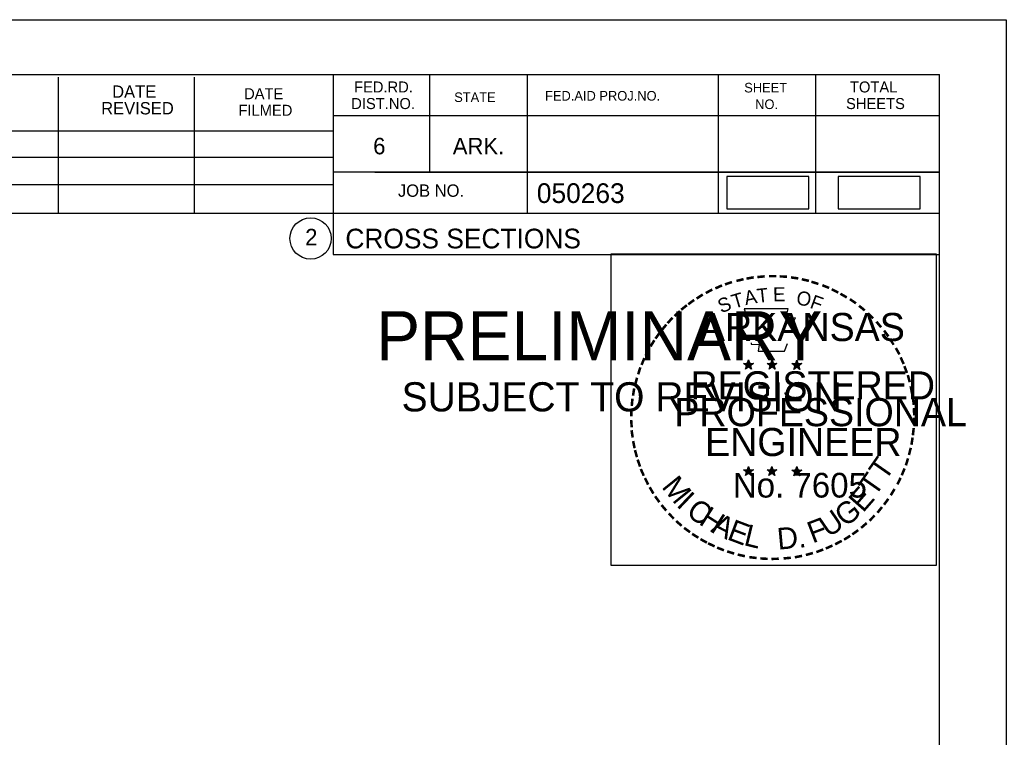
# Model space of a CAD drawing. Extents: x 1365647 to 1367999, y 387113 to 400173.
# Drawn here: x 1365986.9 to 1366057, y 388815.1 to 388866.1 of the extents above; entities that cross this region are included whole.
import ezdxf

# ---------------------------------------------------------------- set-up
doc = ezdxf.new("R2010")
doc.units = 0
for name, color, linetype in [('R_Border', 7, 'Continuous'), ('R_Border PE', 7, 'Continuous'), ('R_Border Prem', 7, 'Continuous'), ('R_Detour', 7, 'Continuous'), ('R_No Plot', 7, 'Continuous')]:
    doc.layers.add(name, color=color, linetype=linetype)

msp = doc.modelspace()

# ---------------------------------------------------------------- linework, layer by layer
at = {"layer": 'R_Border'}
for p, q in [((1365736.095, 388862.205), (1366052.275, 388862.205)), ((1366009.175, 388862.205), (1366009.175, 388849.405)), ((1366016.015, 388862.205), (1366016.015, 388855.265)), ((1366022.955, 388862.205), (1366022.955, 388852.325)), ((1366036.535, 388862.205), (1366036.535, 388852.325)), ((1366043.475, 388862.205), (1366043.475, 388852.325)), ((1366052.275, 388656.745), (1366052.275, 388862.205)), ((1365989.635, 388852.325), (1365989.635, 388862.005)), ((1365999.315, 388852.325), (1365999.315, 388862.005)), ((1366052.275, 388859.265), (1366009.175, 388859.265)), ((1366052.275, 388859.285), (1366052.275, 388859.285)), ((1365970.015, 388858.185), (1366009.175, 388858.185)), ((1365970.015, 388856.325), (1366009.175, 388856.325)), ((1366052.275, 388855.265), (1366009.175, 388855.265)), ((1366012.135, 388855.265), (1366052.275, 388855.265)), ((1365970.015, 388854.385), (1366009.175, 388854.385)), ((1366052.275, 388852.325), (1365970.015, 388852.325)), ((1366009.175, 388849.405), (1366052.275, 388849.405))]:
    msp.add_line(p, q, dxfattribs=at)
msp.add_circle((1366007.562, 388850.54), 1.467, dxfattribs=at)
at = {"layer": 'R_Border PE'}
for p, q in [((1366038.705, 388841.905), (1366038.664, 388841.653)), ((1366038.705, 388841.54), (1366038.705, 388841.905)), ((1366038.705, 388841.905), (1366038.754, 388841.655)), ((1366040.375, 388841.905), (1366040.334, 388841.653)), ((1366040.375, 388841.54), (1366040.375, 388841.905)), ((1366040.375, 388841.905), (1366040.424, 388841.655)), ((1366042.139, 388841.893), (1366042.098, 388841.641)), ((1366042.139, 388841.528), (1366042.139, 388841.893)), ((1366042.139, 388841.893), (1366042.188, 388841.643)), ((1366038.356, 388841.651), (1366038.705, 388841.54)), ((1366038.356, 388841.651), (1366038.609, 388841.606)), ((1366038.356, 388841.651), (1366038.593, 388841.529)), ((1366038.489, 388841.243), (1366038.705, 388841.54)), ((1366038.489, 388841.243), (1366038.615, 388841.487)), ((1366038.489, 388841.243), (1366038.703, 388841.46)), ((1366038.918, 388841.243), (1366038.703, 388841.457)), ((1366039.052, 388841.651), (1366038.705, 388841.54)), ((1366038.918, 388841.243), (1366038.705, 388841.54)), ((1366039.052, 388841.651), (1366038.766, 388841.602)), ((1366038.918, 388841.243), (1366038.781, 388841.534)), ((1366039.052, 388841.651), (1366038.848, 388841.549)), ((1366040.026, 388841.651), (1366040.375, 388841.54)), ((1366040.026, 388841.651), (1366040.279, 388841.606)), ((1366040.026, 388841.651), (1366040.263, 388841.529)), ((1366040.159, 388841.243), (1366040.375, 388841.54)), ((1366040.159, 388841.243), (1366040.285, 388841.487)), ((1366040.159, 388841.243), (1366040.373, 388841.46)), ((1366040.588, 388841.243), (1366040.373, 388841.457)), ((1366040.722, 388841.651), (1366040.375, 388841.54)), ((1366040.588, 388841.243), (1366040.375, 388841.54)), ((1366040.722, 388841.651), (1366040.436, 388841.602)), ((1366040.588, 388841.243), (1366040.451, 388841.534)), ((1366040.722, 388841.651), (1366040.518, 388841.549)), ((1366041.79, 388841.639), (1366042.139, 388841.528)), ((1366041.79, 388841.639), (1366042.043, 388841.594)), ((1366041.79, 388841.639), (1366042.027, 388841.517)), ((1366041.923, 388841.231), (1366042.139, 388841.528)), ((1366041.923, 388841.231), (1366042.049, 388841.475)), ((1366041.923, 388841.231), (1366042.137, 388841.448)), ((1366042.352, 388841.231), (1366042.137, 388841.445)), ((1366042.486, 388841.639), (1366042.139, 388841.528)), ((1366042.352, 388841.231), (1366042.139, 388841.528)), ((1366042.486, 388841.639), (1366042.2, 388841.59)), ((1366042.352, 388841.231), (1366042.215, 388841.522)), ((1366042.486, 388841.639), (1366042.282, 388841.537)), ((1366038.701, 388834.332), (1366038.66, 388834.08)), ((1366038.701, 388833.967), (1366038.701, 388834.332)), ((1366038.701, 388834.332), (1366038.75, 388834.082)), ((1366040.37, 388834.332), (1366040.329, 388834.08)), ((1366040.37, 388833.967), (1366040.37, 388834.332)), ((1366040.37, 388834.332), (1366040.419, 388834.082)), ((1366042.137, 388834.322), (1366042.096, 388834.07)), ((1366042.137, 388833.957), (1366042.137, 388834.322)), ((1366042.137, 388834.322), (1366042.186, 388834.072)), ((1366038.352, 388834.078), (1366038.701, 388833.967)), ((1366038.352, 388834.078), (1366038.605, 388834.033)), ((1366038.352, 388834.078), (1366038.589, 388833.956)), ((1366038.485, 388833.67), (1366038.701, 388833.967)), ((1366038.485, 388833.67), (1366038.611, 388833.914)), ((1366038.485, 388833.67), (1366038.699, 388833.887)), ((1366038.914, 388833.67), (1366038.699, 388833.884)), ((1366039.048, 388834.078), (1366038.701, 388833.967)), ((1366038.914, 388833.67), (1366038.701, 388833.967)), ((1366039.048, 388834.078), (1366038.762, 388834.029)), ((1366038.914, 388833.67), (1366038.777, 388833.961)), ((1366039.048, 388834.078), (1366038.844, 388833.976)), ((1366040.021, 388834.078), (1366040.37, 388833.967)), ((1366040.021, 388834.078), (1366040.274, 388834.033)), ((1366040.021, 388834.078), (1366040.258, 388833.956)), ((1366040.154, 388833.67), (1366040.37, 388833.967)), ((1366040.154, 388833.67), (1366040.28, 388833.914)), ((1366040.154, 388833.67), (1366040.368, 388833.887)), ((1366040.583, 388833.67), (1366040.368, 388833.884)), ((1366040.717, 388834.078), (1366040.37, 388833.967)), ((1366040.583, 388833.67), (1366040.37, 388833.967)), ((1366040.717, 388834.078), (1366040.431, 388834.029)), ((1366040.583, 388833.67), (1366040.446, 388833.961)), ((1366040.717, 388834.078), (1366040.513, 388833.976)), ((1366041.788, 388834.068), (1366042.137, 388833.957)), ((1366041.788, 388834.068), (1366042.041, 388834.023)), ((1366041.788, 388834.068), (1366042.025, 388833.946)), ((1366041.921, 388833.66), (1366042.137, 388833.957)), ((1366041.921, 388833.66), (1366042.047, 388833.904)), ((1366041.921, 388833.66), (1366042.135, 388833.877)), ((1366042.35, 388833.66), (1366042.135, 388833.874)), ((1366042.484, 388834.068), (1366042.137, 388833.957)), ((1366042.35, 388833.66), (1366042.137, 388833.957)), ((1366042.484, 388834.068), (1366042.198, 388834.019)), ((1366042.35, 388833.66), (1366042.213, 388833.951)), ((1366042.484, 388834.068), (1366042.28, 388833.966))]:
    msp.add_line(p, q, dxfattribs=at)
for points in [[(1366038.397, 388845.529), (1366038.666, 388844.702)], [(1366041.908, 388844.607), (1366042.05, 388844.891), (1366041.365, 388844.867), (1366041.513, 388845.529), (1366038.397, 388845.529)], [(1366038.889, 388843.106), (1366038.889, 388843.019), (1366039.452, 388843), (1366039.398, 388842.527), (1366041.268, 388842.527), (1366041.469, 388843.063)], [(1366038.705, 388841.905), (1366038.918, 388841.243), (1366038.356, 388841.651), (1366039.052, 388841.651), (1366038.489, 388841.243), (1366038.705, 388841.905)], [(1366040.375, 388841.905), (1366040.588, 388841.243), (1366040.026, 388841.651), (1366040.722, 388841.651), (1366040.159, 388841.243), (1366040.375, 388841.905)], [(1366042.139, 388841.893), (1366042.352, 388841.231), (1366041.79, 388841.639), (1366042.486, 388841.639), (1366041.923, 388841.231), (1366042.139, 388841.893)], [(1366038.701, 388834.332), (1366038.914, 388833.67), (1366038.352, 388834.078), (1366039.048, 388834.078), (1366038.485, 388833.67), (1366038.701, 388834.332)], [(1366040.37, 388834.332), (1366040.583, 388833.67), (1366040.021, 388834.078), (1366040.717, 388834.078), (1366040.154, 388833.67), (1366040.37, 388834.332)], [(1366042.137, 388834.322), (1366042.35, 388833.66), (1366041.788, 388834.068), (1366042.484, 388834.068), (1366041.921, 388833.66), (1366042.137, 388834.322)]]:
    msp.add_lwpolyline(points, dxfattribs=at)
for centre, radius in [((1366038.704, 388841.54), 0.172), ((1366038.704, 388841.54), 0.145), ((1366038.704, 388841.54), 0.116), ((1366038.704, 388841.54), 0.0991), ((1366038.704, 388841.54), 0.0747), ((1366038.704, 388841.54), 0.0495), ((1366038.704, 388841.54), 0.0296), ((1366040.374, 388841.54), 0.172), ((1366040.374, 388841.54), 0.145), ((1366040.374, 388841.54), 0.116), ((1366040.374, 388841.54), 0.0991), ((1366040.374, 388841.54), 0.0747), ((1366040.374, 388841.54), 0.0495), ((1366040.374, 388841.54), 0.0296), ((1366042.138, 388841.528), 0.172), ((1366042.138, 388841.528), 0.145), ((1366042.138, 388841.528), 0.116), ((1366042.138, 388841.528), 0.0991), ((1366042.138, 388841.528), 0.0747), ((1366042.138, 388841.528), 0.0495), ((1366042.138, 388841.528), 0.0296), ((1366038.7, 388833.967), 0.172), ((1366038.7, 388833.967), 0.145), ((1366040.369, 388833.967), 0.172), ((1366040.369, 388833.967), 0.145), ((1366042.136, 388833.957), 0.172), ((1366042.136, 388833.957), 0.145), ((1366038.7, 388833.967), 0.116), ((1366038.7, 388833.967), 0.0991), ((1366038.7, 388833.967), 0.0747), ((1366038.7, 388833.967), 0.0495), ((1366038.7, 388833.967), 0.0296), ((1366040.369, 388833.967), 0.116), ((1366040.369, 388833.967), 0.0991), ((1366040.369, 388833.967), 0.0747), ((1366040.369, 388833.967), 0.0495), ((1366040.369, 388833.967), 0.0296), ((1366042.136, 388833.957), 0.116), ((1366042.136, 388833.957), 0.0991), ((1366042.136, 388833.957), 0.0747), ((1366042.136, 388833.957), 0.0495), ((1366042.136, 388833.957), 0.0296)]:
    msp.add_circle(centre, radius, dxfattribs=at)
at = {"layer": 'R_Detour'}
for points in [[(1366037.165, 388852.641), (1366042.998, 388852.641), (1366042.998, 388854.952), (1366037.165, 388854.952)], [(1366045.079, 388852.649), (1366050.912, 388852.649), (1366050.912, 388854.96), (1366045.079, 388854.96)]]:
    msp.add_lwpolyline(points, close=True, dxfattribs=at)
at = {"layer": 'R_No Plot'}
msp.add_line((1365723.694, 388866.099), (1366057.027, 388866.099), dxfattribs=at)
for points in [[(1365723.687, 388866.099), (1366057.027, 388866.099), (1366057.027, 388652.762), (1365723.687, 388652.762)], [(1366028.946, 388849.437), (1366052.044, 388849.437), (1366052.044, 388827.287), (1366028.946, 388827.287)]]:
    msp.add_lwpolyline(points, close=True, dxfattribs=at)

# ---------------------------------------------------------------- texts
at = {"layer": 'R_Border'}
for s, height, p in [('FED.RD.', 0.7819, (1366010.655, 388860.925)), ('SHEET', 0.684, (1366038.395, 388860.925)), ('TOTAL', 0.7819, (1366045.915, 388860.925)), ('DATE', 0.8792, (1365993.455, 388860.545)), ('DATE', 0.7819, (1366002.835, 388860.445)), ('STATE', 0.684, (1366017.775, 388860.245)), ('FED.AID PROJ.NO.', 0.684, (1366024.235, 388860.345)), ('REVISED', 0.8792, (1365992.675, 388859.365)), ('DIST.NO.', 0.7819, (1366010.455, 388859.745)), ('NO.', 0.684, (1366039.175, 388859.745)), ('SHEETS', 0.7819, (1366045.635, 388859.745)), ('FILMED', 0.7819, (1366002.435, 388859.265)), ('6', 1.172, (1366012.015, 388856.525)), ('ARK.', 1.1723, (1366017.675, 388856.525)), ('050263', 1.4, (1366023.651, 388853.064)), ('JOB NO.', 0.8792, (1366013.775, 388853.505)), ('2', 1.172, (1366007.179, 388850.054)), ('CROSS SECTIONS', 1.4, (1366010.038, 388849.835))]:
    msp.add_text(s, height=height, rotation=360, dxfattribs=at).set_placement(p)
at = {"layer": 'R_Border PE'}
for s, height, rotation, p in [('-', 1.6, 19.17608, (1366037.145, 388846.656)), ('-', 1.6, 13.63015, (1366037.895, 388846.897)), ('-', 1.6, 10.21935, (1366038.573, 388847.059)), ('-', 1.6, 5.89682, (1366039.302, 388847.169)), ('-', 1.6, 0.18623, (1366040.074, 388847.241)), ('-', 1.6, 357.74304, (1366040.797, 388847.228)), ('-', 1.6, 352.16172, (1366041.541, 388847.172)), ('-', 1.6, 347.20489, (1366042.26, 388847.058)), ('-', 1.6, 342.3362, (1366042.895, 388846.903)), ('-', 1.6, 28.79182, (1366035.878, 388846.07)), ('-', 1.6, 24.30721, (1366036.511, 388846.387)), ('A', 1, 11.21318, (1366038.492, 388845.789)), ('T', 1, 6.02276, (1366039.341, 388845.955)), ('E', 1, 0.83234, (1366040.446, 388846.065)), ('O', 1, 350.4515, (1366042.05, 388845.855)), ('-', 1.6, 337.85509, (1366043.63, 388846.68)), ('-', 1.6, 334.12109, (1366044.261, 388846.409)), ('-', 1.6, 36.23174, (1366034.703, 388845.305)), ('-', 1.6, 34.06357, (1366035.281, 388845.7)), ('S', 1, 21.59401, (1366036.752, 388845.207)), ('T', 1, 16.4036, (1366037.666, 388845.538)), ('F', 1, 340.07066, (1366043.004, 388845.627)), ('-', 1.6, 329.64089, (1366044.84, 388846.126)), ('-', 1.6, 325.86266, (1366045.483, 388845.765)), ('-', 1.6, 42.96224, (1366033.794, 388844.51)), ('-', 1.6, 38.95066, (1366034.227, 388844.927)), ('-', 1.6, 320.52971, (1366046.093, 388845.339)), ('-', 1.6, 48.42305, (1366033.346, 388844.032)), ('ARKANSAS', 2, 360, (1366035.25, 388843.241)), ('-', 1.6, 315.57859, (1366046.692, 388844.851)), ('-', 1.6, 309.87973, (1366047.261, 388844.301)), ('-', 1.6, 50.61417, (1366032.943, 388843.546)), ('-', 1.6, 306.65218, (1366047.786, 388843.699)), ('-', 1.6, 58.07063, (1366032.205, 388842.452)), ('-', 1.6, 54.23247, (1366032.53, 388842.979)), ('-', 1.4, 303.67529, (1366048.272, 388843.131)), ('-', 1.6, 62.87135, (1366031.892, 388841.838)), ('-', 1.6, 299.66835, (1366048.591, 388842.524)), ('-', 1.6, 67.77427, (1366031.633, 388841.227)), ('-', 1.6, 294.66279, (1366048.915, 388841.912)), ('-', 1.6, 72.39447, (1366031.414, 388840.597)), ('REGISTERED', 2, 360, (1366034.572, 388839.092)), ('DWB', 0.01, 360, (1366038.691, 388841.535)), ('DWB', 0.01, 360, (1366040.361, 388841.535)), ('DWB', 0.01, 360, (1366042.125, 388841.523)), ('-', 1.6, 290.57283, (1366049.172, 388841.335)), ('-', 1.6, 75.46096, (1366031.217, 388839.883)), ('-', 1.6, 285.12326, (1366049.406, 388840.755)), ('-', 1.6, 81.20126, (1366031.085, 388839.17)), ('-', 1.6, 280.54934, (1366049.606, 388840.013)), ('-', 1.6, 85.18634, (1366031.009, 388838.479)), ('PROFESSIONAL', 2, 360, (1366033.424, 388837.188)), ('-', 1.6, 276.59616, (1366049.768, 388839.245)), ('-', 1.6, 89.06224, (1366030.984, 388837.778)), ('-', 1.6, 274.33011, (1366049.828, 388838.523)), ('-', 1.6, 94.19588, (1366031.019, 388837.053)), ('-', 1.6, 269.94067, (1366049.862, 388837.891)), ('-', 1.6, 98.94793, (1366031.091, 388836.386)), ('ENGINEER', 2, 360, (1366035.611, 388835.063)), ('-', 1.6, 263.5172, (1366049.843, 388837.225)), ('-', 1.6, 260.99529, (1366049.772, 388836.571)), ('-', 1.6, 101.71495, (1366031.226, 388835.653)), ('-', 1.6, 105.45785, (1366031.388, 388835.058)), ('-', 1.6, 255.7626, (1366049.662, 388835.893)), ('-', 1.6, 109.08742, (1366031.603, 388834.427)), ('T', 1.54, 55.05496, (1366048.42, 388833.232)), ('-', 1.6, 252.86809, (1366049.481, 388835.173)), ('-', 1.6, 114.06432, (1366031.857, 388833.831)), ('-', 1.6, 247.88866, (1366049.258, 388834.5)), ('-', 1.6, 115.72885, (1366032.162, 388833.213)), ('M', 1.54, 308.91747, (1366032.472, 388832.858)), ('No. 7605', 1.757, 360, (1366037.585, 388832.112)), ('DWB', 0.01, 360, (1366038.686, 388833.963)), ('DWB', 0.01, 360, (1366040.355, 388833.961)), ('DWB', 0.01, 360, (1366042.122, 388833.952)), ('T', 1.54, 55.05496, (1366047.689, 388832.112)), ('-', 1.6, 244.61971, (1366048.996, 388833.871)), ('-', 1.6, 120.44712, (1366032.519, 388832.627)), ('E', 1.54, 48.73133, (1366046.843, 388830.985)), ('-', 1.6, 239.07125, (1366048.602, 388833.119)), ('-', 1.6, 125.89344, (1366032.922, 388832.066)), ('I', 1.54, 316.46364, (1366033.514, 388831.538)), ('-', 1.6, 233.84524, (1366048.2, 388832.466)), ('-', 1.6, 130.71812, (1366033.384, 388831.514)), ('C', 1.54, 324.01974, (1366034.187, 388830.915)), ('H', 1.54, 327.53419, (1366035.097, 388830.26)), ('G', 1.54, 38.21734, (1366045.59, 388829.965)), ('-', 1.6, 231.25377, (1366047.77, 388831.9)), ('-', 1.6, 134.22381, (1366033.901, 388830.969)), ('A', 1.54, 332.55127, (1366035.951, 388829.723)), ('F', 1.54, 20.82016, (1366043.254, 388828.838)), ('U', 1.54, 34.40523, (1366044.391, 388829.232)), ('-', 1.6, 225.76533, (1366047.291, 388831.336)), ('-', 1.6, 138.93382, (1366034.426, 388830.505)), ('-', 1.6, 144.64634, (1366034.982, 388830.099)), ('E', 1.54, 339.20679, (1366037.109, 388829.161)), ('L', 1.54, 346.2929, (1366038.301, 388828.737)), ('D.', 1.54, 5.26016, (1366040.804, 388828.4)), ('-', 1.6, 221.08509, (1366046.769, 388830.827)), ('-', 1.6, 148.08978, (1366035.543, 388829.728)), ('-', 1.6, 151.57039, (1366036.122, 388829.403)), ('-', 1.6, 212.24909, (1366045.686, 388829.968)), ('-', 1.6, 215.73633, (1366046.22, 388830.355)), ('-', 1.6, 154.60019, (1366036.644, 388829.156)), ('-', 1.6, 158.56121, (1366037.268, 388828.902)), ('-', 1.6, 200.71842, (1366043.885, 388829.03)), ('-', 1.6, 204.25161, (1366044.504, 388829.303)), ('-', 1.6, 207.35684, (1366045.128, 388829.622)), ('-', 1.6, 162.79826, (1366037.955, 388828.689)), ('-', 1.6, 167.55551, (1366038.67, 388828.525)), ('-', 1.6, 173.11546, (1366039.442, 388828.415)), ('-', 1.6, 176.51827, (1366040.19, 388828.362)), ('-', 1.6, 181.59176, (1366040.934, 388828.381)), ('-', 1.6, 185.81666, (1366041.743, 388828.457)), ('-', 1.6, 191.28576, (1366042.479, 388828.589)), ('-', 1.6, 195.47429, (1366043.208, 388828.788))]:
    msp.add_text(s, height=height, rotation=rotation, dxfattribs=at).set_placement(p)
at = {"layer": 'R_Border Prem'}
for s, height, p in [('PRELIMINARY', 3.5, (1366012.226, 388841.868)), ('DWB', 0.01, (1366012.973, 388843.717)), ('SUBJECT TO REVISION', 2.07511, (1366014.035, 388838.239))]:
    msp.add_text(s, height=height, rotation=360, dxfattribs=at).set_placement(p)

doc.saveas('drawing.dxf')
